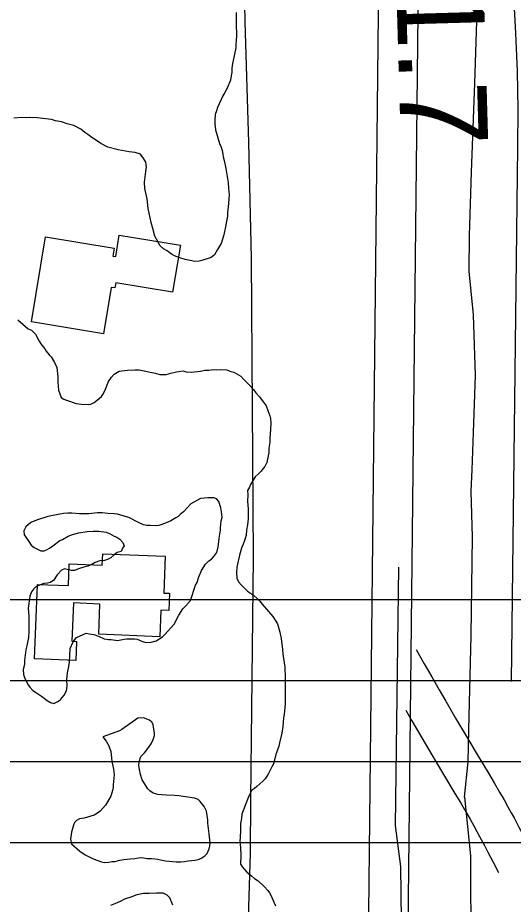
# Model space of a CAD drawing. Extents: x 3313447 to 3351316, y 703786 to 729172.
# Drawn here: x 3321903 to 3322283, y 724684 to 725363 of the extents above; entities that cross this region are included whole.
import ezdxf

# ---------------------------------------------------------------- set-up
doc = ezdxf.new("R2010")
doc.units = 0
for name, color, linetype in [('V-BLDG-OTLN', 7, 'Continuous'), ('V-FLOD-BASE', 7, 'Continuous'), ('V-LEVE-TOET', 7, 'Continuous'), ('V-RIVR-RANG', 7, 'Continuous'), ('V-ROAD-CNTR', 7, 'Continuous'), ('V-SITE-VEGE', 7, 'Continuous'), ('V-SURV-LINE', 7, 'Continuous'), ('V-TOPO-MINR', 7, 'Continuous'), ('V-UTIL-LINE', 7, 'Continuous')]:
    doc.layers.add(name, color=color, linetype=linetype)

msp = doc.modelspace()

# ---------------------------------------------------------------- linework, layer by layer
at = {"layer": 'V-BLDG-OTLN'}
for points in [[(3321974.7, 725156.73), (3321968.79, 725121.08), (3321913.52, 725130.23), (3321924.35, 725195.57), (3321977.04, 725186.84), (3321976.02, 725180.62), (3321978.18, 725180.27), (3321980.91, 725196.75), (3322027.74, 725188.99), (3322021.78, 725153.08), (3321978.15, 725160.31), (3321977.48, 725156.26)], [(3322014.91, 724922.51), (3322019.45, 724922.33), (3322018.92, 724909.27), (3322012.79, 724909.52), (3322011.96, 724889.07), (3321965.14, 724890.96), (3321966.08, 724914.11), (3321945.72, 724914.94), (3321944.54, 724885.67), (3321948.15, 724885.52), (3321947.56, 724870.88), (3321915.81, 724872.17), (3321918.11, 724929.19), (3321941.87, 724928.23), (3321942.54, 724944.88), (3321967.86, 724943.85), (3321968.22, 724952.65), (3322016.05, 724950.71)]]:
    msp.add_lwpolyline(points, close=True, dxfattribs=at)
at = {"layer": 'V-FLOD-BASE'}
msp.add_lwpolyline([(3322294, 721368.08), (3322281.15, 721662.84), (3322274.06, 721816), (3322269.68, 721963.04), (3322263.86, 722080.13), (3322259.43, 722208.1), (3322252.33, 722357.87), (3322244, 722557.32), (3322234.47, 722819.4), (3322223.46, 723034.52), (3322212.47, 723259.85), (3322203.53, 723485.17), (3322191.35, 723776.52), (3322185.64, 723936.49), (3322185.26, 724050.84), (3322186.15, 724129.8), (3322189.03, 724191.73), (3322188.77, 724355.09), (3322190.06, 724588.56), (3322195.64, 724640.95), (3322197.08, 724671.58), (3322196.51, 724713.1), (3322192.51, 724744.42), (3322195.07, 724942.48)], dxfattribs=at)
at = {"layer": 'V-LEVE-TOET'}
for points in [[(3322007.5, 727357.45), (3322009.34, 727296.24), (3322018.53, 727087.99), (3322030.67, 726858.96), (3322038.54, 726604), (3322047.9, 726376.4), (3322055.39, 726116.73), (3322063.88, 725963.4), (3322068.63, 725857.71), (3322068.16, 725752.58), (3322072.87, 725586.04), (3322077.01, 725360.06), (3322079.97, 725267.63), (3322081.92, 725179.04), (3322083.59, 724949.77), (3322081.49, 724764.29), (3322081.28, 724723.32), (3322079.51, 724665.28), (3322077.21, 724606.03), (3322074.35, 724542.59), (3322073.74, 724496.4)], [(3322245.4, 724766.1), (3322248.09, 724793.22), (3322248.84, 724817.8), (3322250.57, 724889.96), (3322251.46, 724965.44), (3322250.4, 725000.5), (3322251.25, 725016.88), (3322252.39, 725045.46), (3322253.85, 725089.2), (3322252.2, 725135.59), (3322249.02, 725169.1), (3322249.11, 725196.47), (3322250.79, 725245.09), (3322253.35, 725313.06), (3322256.09, 725400.56)], [(3322245.4, 724766.1), (3322249.98, 724721.19), (3322249.89, 724688.31), (3322250.87, 724663.77)]]:
    msp.add_lwpolyline(points, dxfattribs=at)
at = {"layer": 'V-ROAD-CNTR'}
for points in [[(3322208.39, 724879.21), (3322214.57, 724868.44), (3322220.3, 724858.45), (3322226.01, 724848.49), (3322231.02, 724839.82), (3322238.61, 724826.81), (3322246.22, 724813.8), (3322249.42, 724808.36), (3322255.1, 724798.84), (3322263.71, 724784.5), (3322268.02, 724777.26), (3322272.32, 724769.96), (3322275.73, 724764.04), (3322278.66, 724758.84), (3322281.19, 724754.27), (3322283.38, 724750.26), (3322287.13, 724743.27), (3322289.91, 724738), (3322294.03, 724730.12), (3322298.08, 724722.25)], [(3322200.38, 724832.88), (3322205.07, 724824.76), (3322212.71, 724811.67), (3322220.35, 724798.61), (3322223.61, 724793.07), (3322229.35, 724783.44), (3322237.96, 724769.1), (3322242.21, 724761.97), (3322246.4, 724754.86), (3322249.66, 724749.19), (3322252.47, 724744.21), (3322254.89, 724739.82), (3322256.99, 724735.98), (3322260.65, 724729.17), (3322263.35, 724724.05), (3322267.4, 724716.3), (3322271.42, 724708.5)]]:
    msp.add_lwpolyline(points, dxfattribs=at)
at = {"layer": 'V-SITE-VEGE'}
for points in [[(3322070.38, 725367.27), (3322070.52, 725355.62), (3322070.75, 725352.83), (3322070.72, 725350.05), (3322070.43, 725345.49), (3322070.15, 725342.96), (3322070.12, 725340.18), (3322068.26, 725330.57), (3322067.73, 725328.3), (3322067.19, 725324.76), (3322067.17, 725321.97), (3322066.09, 725315.4), (3322063.24, 725308.84), (3322061.7, 725306.07), (3322060.15, 725303.55), (3322056.27, 725294.47), (3322055.49, 725291.95), (3322054.45, 725289.17), (3322054.15, 725284.87), (3322054.13, 725282.08), (3322054.59, 725277.52), (3322057.78, 725266.85), (3322059.02, 725264.06), (3322059.76, 725261.52), (3322060.24, 725258.73), (3322060.47, 725256.7), (3322061.21, 725253.91), (3322062.42, 725247.82), (3322063.86, 725240.21), (3322064.34, 725237.17), (3322064.55, 725232.61), (3322065.01, 725227.54), (3322064.41, 725218.17), (3322063.87, 725214.38), (3322063.84, 725211.34), (3322063.05, 725207.55), (3322062.25, 725203), (3322060.92, 725196.93), (3322058.83, 725190.37), (3322057.8, 725188.35), (3322056.26, 725185.84), (3322053.94, 725181.55), (3322051.39, 725179.55), (3322044.02, 725177.34), (3322041.99, 725176.86), (3322038.45, 725176.64), (3322036.42, 725177.16), (3322031.37, 725177.97), (3322028.08, 725179.01), (3322023.29, 725180.83), (3322021.02, 725182.12), (3322017.5, 725184.68), (3322014.73, 725186.23), (3322012.22, 725188.53), (3322008.24, 725195.91), (3322006.52, 725201.75), (3322005.3, 725206.32), (3322003.12, 725217.23), (3322002.18, 725224.58), (3322000.48, 725232.45), (3322000.27, 725237.27), (3322001.36, 725245.61), (3322001.65, 725249.15), (3322001.18, 725252.7), (3321999.68, 725255.25), (3321997.18, 725258.82), (3321993.15, 725260.12), (3321988.59, 725260.67)], [(3321988.59, 725260.67), (3321980, 725262.02), (3321972.17, 725264.12), (3321966.87, 725266.95), (3321958.82, 725272.35), (3321956.81, 725273.89), (3321954.55, 725275.43), (3321951.53, 725277.99), (3321945.99, 725280.83), (3321940.93, 725282.14), (3321936.64, 725283.45), (3321932.09, 725284.25), (3321929.06, 725285.29), (3321917.93, 725286.66), (3321912.37, 725286.97), (3321909.58, 725286.74), (3321906.03, 725286.78), (3321900.2, 725286.32)], [(3321903.05, 725131.83), (3321911.09, 725124.91), (3321913.61, 725123.88), (3321916.62, 725120.81), (3321919.61, 725115.46), (3321920.85, 725113.43), (3321923.86, 725109.6), (3321924.85, 725107.82), (3321927.11, 725105.01), (3321928.61, 725103.48), (3321931.35, 725099.14), (3321933.09, 725095.33), (3321933.78, 725088.23), (3321933.75, 725084.18), (3321934.45, 725078.1), (3321936.42, 725072.25), (3321938.43, 725070.97), (3321940.46, 725070.44), (3321947.77, 725067.84), (3321951.82, 725067.3), (3321957.14, 725066.99), (3321959.16, 725067.23), (3321961.71, 725068.47), (3321964, 725070.22), (3321967.32, 725073.23), (3321968.86, 725075.49), (3321970.42, 725078.77), (3321972.75, 725084.57), (3321974.81, 725087.85), (3321976.86, 725090.36), (3321980.93, 725092.6), (3321987.27, 725093.3), (3321993.09, 725093.5), (3321996.13, 725093.47), (3322001.19, 725092.66), (3322004.47, 725091.87), (3322008.52, 725091.07), (3322012.05, 725090.03), (3322016.86, 725089.98), (3322020.42, 725090.96), (3322024.73, 725091.93), (3322029.81, 725092.9), (3322032.08, 725092.12), (3322035.87, 725091.83), (3322043.22, 725092.52), (3322046.52, 725093.25), (3322049.56, 725093.22), (3322053.11, 725093.69), (3322055.39, 725093.67), (3322058.68, 725093.89), (3322063.24, 725093.59), (3322065.5, 725092.56), (3322068.54, 725091.77), (3322070.55, 725090.74), (3322074.08, 725088.68), (3322076.33, 725086.13), (3322080.35, 725082.04), (3322083.61, 725078.46)], [(3322083.61, 725078.46), (3322085.61, 725075.91), (3322088.36, 725072.85), (3322093.36, 725065.96), (3322094.6, 725062.4), (3322096.33, 725058.34), (3322096.82, 725056.31), (3322097.04, 725052.76), (3322096.74, 725047.95), (3322096.17, 725041.37), (3322096.14, 725038.08), (3322095.59, 725033.53), (3322095.56, 725030.23), (3322093.97, 725022.65), (3322092.42, 725019.38), (3322090.88, 725017.62), (3322089.6, 725015.86), (3322087.3, 725013.6), (3322085, 725011.59), (3322081.4, 725005.81), (3322080.62, 725003.79), (3322079.08, 725001.02), (3322079.3, 724997.97), (3322079.25, 724992.66), (3322079.7, 724987.08), (3322079.63, 724979.49), (3322079.08, 724974.93), (3322078.28, 724970.64), (3322077.99, 724966.84), (3322077.46, 724964.31), (3322076.42, 724961.28), (3322074.61, 724957), (3322073.04, 724951.69), (3322070.92, 724942.34), (3322070.63, 724938.29), (3322070.85, 724933.99), (3322072.34, 724931.19), (3322074.34, 724928.89), (3322079.11, 724924.03), (3322083.64, 724920.95), (3322086.9, 724918.14), (3322088.66, 724916.35), (3322090.41, 724914.05), (3322098.43, 724904.6), (3322102.17, 724899), (3322103.88, 724892.65), (3322104.85, 724887.83), (3322106.03, 724879.21), (3322106.25, 724875.66), (3322107.68, 724865.78), (3322108.11, 724857.67), (3322107.92, 724837.66), (3322107.34, 724829.56), (3322106.81, 724827.04), (3322106.24, 724820.21), (3322105.43, 724815.15), (3322103.59, 724807.82), (3322103.06, 724805.3), (3322100.97, 724798.98), (3322100.44, 724796.45), (3322099.13, 724791.66), (3322097.84, 724789.39), (3322095.26, 724784.35), (3322092.69, 724780.32), (3322090.9, 724778.32), (3322086.31, 724774.31), (3322084.52, 724772.8), (3322082.23, 724771.31), (3322080.93, 724768.28), (3322079.9, 724766.51), (3322074.71, 724753.15), (3322074.42, 724749.86), (3322073.88, 724746.06), (3322073.83, 724739.98), (3322073.24, 724731.89), (3322073.71, 724727.58), (3322073.91, 724721.75), (3322073.85, 724714.92), (3322075.34, 724712.62), (3322078.6, 724708.79), (3322082.12, 724705.97), (3322084.37, 724703.93), (3322087.4, 724702.12), (3322091.91, 724697.78), (3322094.67, 724694.71), (3322095.92, 724692.93), (3322096.92, 724691.15), (3322100.64, 724683.01)], [(3322039.4, 724928.71), (3322040.68, 724930.73), (3322041.47, 724934.27), (3322043.81, 724939.81), (3322046.89, 724944.6), (3322049.45, 724947.1), (3322051.48, 724948.6), (3322053.28, 724950.61), (3322055.58, 724953.63), (3322056.64, 724957.93), (3322057.73, 724966.02), (3322058.53, 724970.82), (3322058.55, 724972.85), (3322058.85, 724977.91), (3322059.64, 724980.43), (3322059.17, 724984.74), (3322058.7, 724987.79), (3322057.22, 724992.61), (3322055.47, 724994.66), (3322053.45, 724995.43), (3322048.64, 724995.48), (3322043.06, 724995.02), (3322035.68, 724990.79), (3322030.05, 724984.77), (3322027.5, 724982.77), (3322025.96, 724981.26), (3322024.18, 724980.26), (3322020.36, 724977.76), (3322016.8, 724976.28), (3322013.5, 724975.05), (3322011.21, 724974.31), (3322008.93, 724974.08), (3322004.38, 724974.37), (3322002.09, 724974.4), (3321999.57, 724974.93), (3321995.53, 724976.48), (3321988.22, 724980.35), (3321979.64, 724982.96), (3321976.86, 724983.24), (3321972.05, 724983.54), (3321967.75, 724984.09), (3321964.2, 724984.12), (3321957.61, 724983.17), (3321950.52, 724983.24), (3321944.45, 724983.8), (3321941.41, 724983.83), (3321938.12, 724983.61), (3321935.32, 724982.87), (3321926.19, 724981.19), (3321917.56, 724978.48), (3321913.23, 724976.5), (3321909.4, 724973.24), (3321907.85, 724970.22), (3321908.08, 724967.18), (3321911.08, 724962.85), (3321913.32, 724959.28), (3321915.58, 724957.48), (3321920.88, 724954.9), (3321923.41, 724954.88), (3321925.7, 724955.87), (3321927.48, 724956.87)], [(3321927.48, 724956.87), (3321930.03, 724958.61), (3321935.39, 724962.87), (3321937.42, 724963.61), (3321941.75, 724966.1), (3321945.05, 724967.33), (3321949.88, 724968.56), (3321956.22, 724969.76), (3321960.78, 724969.97), (3321965.34, 724969.93), (3321970.9, 724969.12), (3321973.42, 724968.08), (3321976.95, 724966.02), (3321978.96, 724965.24), (3321981.23, 724963.7), (3321983.74, 724961.15), (3321984.73, 724958.6), (3321983.44, 724956.84), (3321982.41, 724954.32), (3321979.36, 724953.59), (3321977.58, 724952.34), (3321974.51, 724949.58), (3321971.97, 724948.34), (3321969.68, 724947.6), (3321965.88, 724947.13), (3321962.32, 724945.9), (3321959.27, 724944.16), (3321956.73, 724943.17), (3321953.68, 724942.44), (3321949.62, 724941.21), (3321946.56, 724939.72), (3321944.03, 724939.74), (3321938.98, 724941.06), (3321936.69, 724940.07), (3321933.37, 724936.55), (3321930.54, 724932.27), (3321927.99, 724930.52), (3321925.96, 724930.04), (3321923.17, 724929.81), (3321918.6, 724928.08), (3321916.82, 724927.09), (3321915.28, 724925.58), (3321913.74, 724923.57), (3321912.44, 724920.04), (3321911.09, 724910.93), (3321911.54, 724904.6), (3321911.52, 724902.32), (3321911.71, 724896.24), (3321911.68, 724893.2), (3321911.39, 724888.39), (3321910.06, 724882.08), (3321909.27, 724879.04), (3321908.18, 724870.95), (3321908.15, 724867.91), (3321907.36, 724863.87), (3321907.57, 724860.07), (3321908.56, 724857.02), (3321911.04, 724852.18), (3321912.29, 724850.4), (3321914.55, 724847.84), (3321917.57, 724846.04), (3321921.35, 724843.48), (3321925.62, 724840.14), (3321928.14, 724838.6), (3321930.66, 724837.82), (3321934.22, 724839.81), (3321936.01, 724841.31), (3321938.57, 724844.33), (3321940.38, 724847.6), (3321940.92, 724851.14), (3321940.71, 724855.95), (3321941.27, 724861.52), (3321942.33, 724866.32), (3321942.86, 724869.61), (3321943.21, 724879.99), (3321945.54, 724885.28), (3321948.11, 724888.55), (3321955.48, 724891.77), (3321957.76, 724891.25), (3321961.29, 724890.7), (3321965.08, 724889.41), (3321969.37, 724887.59), (3321972.66, 724887.05), (3321974.68, 724887.04), (3321979.48, 724886.23), (3321984.56, 724887.2), (3321986.59, 724887.43), (3321992.66, 724887.37), (3321994.69, 724887.1), (3321998.73, 724885.54), (3322001.25, 724884.76), (3322005.3, 724884.97), (3322009.11, 724885.95), (3322013.95, 724888.94), (3322015.48, 724890.45), (3322022.91, 724898.73), (3322026.52, 724905.54), (3322029.6, 724910.57), (3322031.65, 724912.58), (3322035.49, 724916.85), (3322039.4, 724928.71)], [(3322021.89, 724683.5), (3322019.66, 724689.09), (3322017.65, 724691.14), (3322014.63, 724692.68), (3322009.31, 724692.73), (3322003.74, 724692.28), (3321999.43, 724692.32), (3321995.63, 724691.6), (3321993.59, 724691.11), (3321990.55, 724689.87), (3321984.96, 724687.9), (3321982.16, 724686.41), (3321979.36, 724685.16), (3321974.27, 724683.19)]]:
    msp.add_lwpolyline(points, dxfattribs=at)
msp.add_lwpolyline([(3321944.33, 724730.32), (3321950.61, 724724.69), (3321954.64, 724721.86), (3321957.92, 724720.57), (3321960.44, 724719.28), (3321963.71, 724717.98), (3321967.25, 724716.68), (3321969.52, 724716.15), (3321972.82, 724716.38), (3321975.1, 724716.86), (3321977.38, 724716.84), (3321981.44, 724717.81), (3321984.48, 724718.29), (3321989.56, 724719), (3321992.85, 724719.22), (3321995.64, 724719.7), (3321998.17, 724719.94), (3322002.22, 724719.14), (3322005.51, 724719.1), (3322008.29, 724718.83), (3322010.32, 724718.55), (3322012.59, 724718.03), (3322016.38, 724717.48), (3322024.48, 724716.65), (3322028.02, 724716.61), (3322030.81, 724716.84), (3322033.6, 724717.32), (3322038.67, 724717.78), (3322041.46, 724718.51), (3322043.5, 724719.25), (3322046.55, 724721.25), (3322048.34, 724723.01), (3322049.64, 724726.54), (3322050.17, 724728.81), (3322050.44, 724731.09), (3322049.75, 724738.19), (3322048.81, 724746.3), (3322048.84, 724748.83), (3322047.64, 724755.42), (3322045.9, 724758.99), (3322042.89, 724762.81), (3322041.39, 724764.35), (3322038.61, 724765.39), (3322026.48, 724767.27), (3322023.19, 724767.56), (3322017.11, 724767.62), (3322010.53, 724768.18), (3322006.74, 724769.23), (3322004.23, 724771.03), (3322002.72, 724772.56), (3321998.48, 724779.44), (3321997.25, 724783.5), (3321996.04, 724788.58), (3321995.8, 724790.61), (3321996.08, 724793.14), (3321997.39, 724797.43), (3322000.2, 724800.19), (3322002.76, 724803.46), (3322005.33, 724806.98), (3322006.88, 724810.26), (3322007.92, 724813.29), (3322007.94, 724815.56), (3322007.22, 724819.88), (3322006.73, 724821.91), (3322005.74, 724823.69), (3322003.98, 724825.22), (3321999.44, 724827.04), (3321995.13, 724826.58), (3321982.89, 724818.08), (3321981.11, 724817.08), (3321968.41, 724812.39), (3321970.91, 724809.08), (3321972.9, 724805.51), (3321974.38, 724801.19), (3321975.07, 724793.84), (3321975.8, 724791.3), (3321976.29, 724789.02), (3321976.76, 724785.72), (3321976.99, 724783.19), (3321976.16, 724775.6), (3321976.14, 724773.57), (3321975.61, 724771.3), (3321974.31, 724767.01), (3321970.44, 724759.95), (3321966.35, 724755.43), (3321964.31, 724753.93), (3321961.76, 724752.44), (3321953.89, 724749.98), (3321950.34, 724749.51), (3321948.05, 724748.26), (3321946.52, 724746.76), (3321945.74, 724744.74), (3321944.17, 724739.44), (3321943.61, 724733.87)], close=True, dxfattribs=at)
at = {"layer": 'V-SURV-LINE'}
for points in [[(3322163.11, 723846.14), (3322180.13, 725414.09)], [(3322210.13, 725413.76), (3322193.11, 723845.81)]]:
    msp.add_lwpolyline(points, dxfattribs=at)
at = {"layer": 'V-TOPO-MINR'}
msp.add_lwpolyline([(3322256.6, 725785.73), (3322283.04, 725380.58), (3322284.6, 725351.48), (3322285.71, 725322.36), (3322286.15, 725293.23), (3322286.13, 725264.08), (3322281.16, 724854.71)], dxfattribs=at)
at = {"layer": 'V-UTIL-LINE'}
for p, q in [((3321241.31, 724917.49), (3326187.34, 724917.49)), ((3321266.1, 724855.51), (3326150.16, 724855.51)), ((3321278.5, 724793.53), (3326125.36, 724793.53)), ((3321315.69, 724731.55), (3326125.36, 724731.55))]:
    msp.add_line(p, q, dxfattribs=at)

# ---------------------------------------------------------------- texts
at = {"layer": 'V-RIVR-RANG'}
msp.add_text('41.7', height=67, rotation=271.63833, dxfattribs=at).set_placement((3322191.67, 725438.28))

doc.saveas('drawing.dxf')
